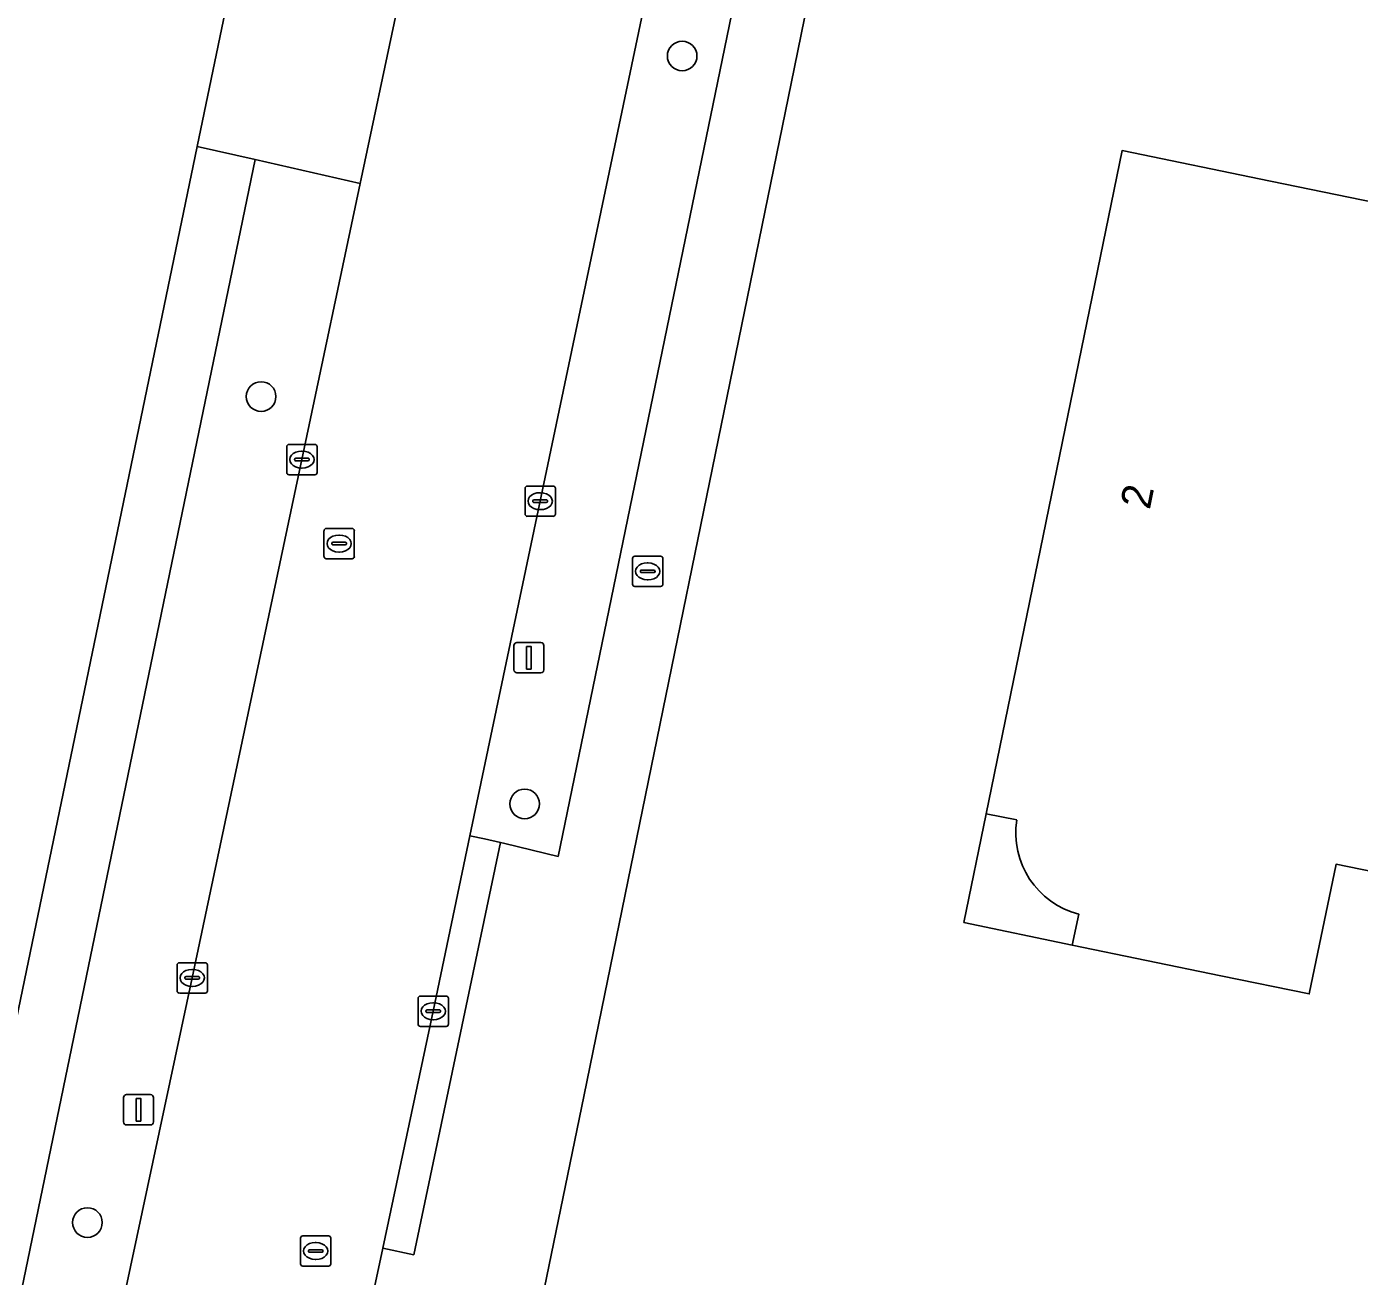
# Model space of a CAD drawing. Extents: x 157692 to 159674, y 381452 to 383291.
# Drawn here: x 158248.59 to 158292.58, y 382444.36 to 382485.59 of the extents above; entities that cross this region are included whole.
import ezdxf

# ---------------------------------------------------------------- set-up
doc = ezdxf.new("R2010")
doc.units = 0
for name, color, linetype in [('IMGEO_Berm_groen', 7, 'Continuous'), ('IMGEO_Boom', 7, 'Continuous'), ('IMGEO_Brandkraan', 7, 'Continuous'), ('IMGEO_Erf', 7, 'Continuous'), ('IMGEO_Kolk', 7, 'Continuous'), ('IMGEO_Lichtmast', 7, 'Continuous'), ('IMGEO_Pand', 7, 'Continuous'), ('IMGEO_Pand_nummerreeks', 7, 'Continuous'), ('IMGEO_Pand_overbouw', 7, 'Continuous'), ('IMGEO_Rijbaan_lokaal_gesloten', 7, 'Continuous'), ('IMGEO_Rijbaan_lokaal_open', 7, 'Continuous'), ('IMGEO_Rioolput', 7, 'Continuous'), ('IMGEO_Verkeersbordpaal', 7, 'Continuous'), ('IMGEO_Voetpad_open', 7, 'Continuous')]:
    doc.layers.add(name, color=color, linetype=linetype)

msp = doc.modelspace()

# ---------------------------------------------------------------- linework, layer by layer
at = {"layer": 'IMGEO_Berm_groen'}
for points in [[(158272.48, 382488.983), (158269.669, 382489.594), (158263.222, 382458.896), (158263.711, 382458.793), (158264.237, 382458.669), (158264.375, 382458.636), (158266.134, 382458.214)], [(158254.057, 382454.206), (158257.678, 382471.309), (158259.604, 382480.42), (158256.14, 382481.205), (158244.768, 382426.272), (158247.998, 382425.623), (158250.193, 382436.11)]]:
    msp.add_lwpolyline(points, close=True, dxfattribs=at)
at = {"layer": 'IMGEO_Boom'}
for centre in [(158270.231, 382484.625), (158256.334, 382473.386), (158265.032, 382459.946), (158250.599, 382446.133)]:
    msp.add_circle(centre, 0.489, dxfattribs=at)
at = {"layer": 'IMGEO_Brandkraan'}
for p, q in [((158268.593, 382467.195), (158268.593, 382468.047)), ((158268.668, 382468.121), (158269.52, 382468.121)), ((158269.081, 382467.901), (158269.106, 382467.901)), ((158269.594, 382468.047), (158269.594, 382467.195)), ((158268.852, 382467.615), (158268.852, 382467.627)), ((158269.29, 382467.578), (158268.892, 382467.578)), ((158268.895, 382467.664), (158269.293, 382467.664)), ((158269.336, 382467.627), (158269.336, 382467.615)), ((158269.52, 382467.121), (158268.668, 382467.121)), ((158269.104, 382467.341), (158269.079, 382467.341))]:
    msp.add_line(p, q, dxfattribs=at)
for points in [[(158268.593, 382467.195), (158268.593, 382468.047)], [(158268.668, 382468.121), (158269.52, 382468.121)], [(158269.594, 382468.047), (158269.594, 382467.195)], [(158269.52, 382467.121), (158268.668, 382467.121)]]:
    msp.add_lwpolyline(points, dxfattribs=at)
for centre, radius, start, end in [((158268.67, 382468.045), 0.0765, 91.552, 178.448), ((158268.67, 382468.045), 0.0765, 91.552, 178.448), ((158269.518, 382468.045), 0.0765, 1.552, 88.448), ((158269.518, 382468.045), 0.0765, 1.552, 88.448), ((158268.892, 382467.624), 0.0403, 85.8775, 175.7526), ((158268.889, 382467.614), 0.0366, 178.938, 274.7102), ((158269.293, 382467.621), 0.043, 264.8664, 352.4533), ((158269.297, 382467.626), 0.0386, 1.7309, 96.639), ((158268.67, 382467.197), 0.0765, 181.552, 268.448), ((158268.67, 382467.197), 0.0765, 181.552, 268.448), ((158269.518, 382467.197), 0.0765, 271.552, 358.448), ((158269.518, 382467.197), 0.0765, 271.552, 358.448)]:
    msp.add_arc(centre, radius, start, end, dxfattribs=at)
for centre, major_axis, ratio, start_param, end_param in [((158269.08, 382467.621), (-0.387, 0.002), 0.722429, 4.712389, 7.853982), ((158269.105, 382467.621), (-0.39, 0.002), 0.717154, 1.570796, 4.712389)]:
    msp.add_ellipse(centre, major_axis=major_axis, ratio=ratio, start_param=start_param, end_param=end_param, dxfattribs=at)
at = {"layer": 'IMGEO_Erf'}
for points in [[(158254.219, 382481.64), (158255.373, 382487.208), (158255.912, 382489.808), (158258.024, 382500), (158258.9, 382504.228), (158263.789, 382527.821)], [(158282.251, 382524.529), (158280.6, 382516.583), (158277.155, 382500), (158276.977, 382499.143), (158273.828, 382483.723), (158266.997, 382450.348), (158258.469, 382408.937), (158257.074, 382402.077), (158248.209, 382358.844), (158244.45, 382340.754), (158240.4, 382321.2)], [(158240.505, 382415.465), (158254.219, 382481.64)], [(158281.275, 382459.416), (158280.262, 382459.62), (158284.749, 382481.503), (158289.648, 382480.499), (158352.204, 382467.675), (158346.339, 382439.284), (158331.871, 382442.247), (158333.33, 382449.446), (158291.814, 382457.958)], [(158291.814, 382457.958), (158290.928, 382453.676), (158288.006, 382454.279), (158283.109, 382455.289), (158283.319, 382456.309)]]:
    msp.add_lwpolyline(points, dxfattribs=at)
msp.add_arc((158284.016, 382458.993), 2.773, 171.2298, 255.4496, dxfattribs=at)
at = {"layer": 'IMGEO_Kolk'}
for p, q in [((158257.18, 382470.883), (158257.18, 382471.735)), ((158257.255, 382471.809), (158258.107, 382471.809)), ((158257.668, 382471.589), (158257.693, 382471.589)), ((158258.181, 382471.735), (158258.181, 382470.883)), ((158257.439, 382471.303), (158257.439, 382471.315)), ((158257.877, 382471.266), (158257.479, 382471.266)), ((158257.482, 382471.352), (158257.88, 382471.352)), ((158257.691, 382471.029), (158257.666, 382471.029)), ((158257.923, 382471.315), (158257.923, 382471.303)), ((158258.107, 382470.809), (158257.255, 382470.809)), ((158265.044, 382469.51), (158265.044, 382470.362)), ((158265.119, 382470.436), (158265.971, 382470.436)), ((158265.532, 382470.216), (158265.557, 382470.216)), ((158266.045, 382470.362), (158266.045, 382469.51)), ((158265.303, 382469.93), (158265.303, 382469.942)), ((158265.741, 382469.893), (158265.343, 382469.893)), ((158265.346, 382469.979), (158265.744, 382469.979)), ((158265.555, 382469.656), (158265.53, 382469.656)), ((158265.787, 382469.942), (158265.787, 382469.93)), ((158265.971, 382469.436), (158265.119, 382469.436)), ((158253.634, 382454.706), (158254.486, 382454.706)), ((158253.559, 382453.78), (158253.559, 382454.632)), ((158253.861, 382454.249), (158254.259, 382454.249)), ((158254.047, 382454.486), (158254.072, 382454.486)), ((158254.56, 382454.632), (158254.56, 382453.78)), ((158253.818, 382454.2), (158253.818, 382454.212)), ((158254.256, 382454.163), (158253.858, 382454.163)), ((158254.07, 382453.926), (158254.045, 382453.926)), ((158254.302, 382454.212), (158254.302, 382454.2)), ((158254.486, 382453.706), (158253.634, 382453.706)), ((158261.515, 382452.681), (158261.515, 382453.533)), ((158261.59, 382453.607), (158262.442, 382453.607)), ((158262.003, 382453.387), (158262.028, 382453.387)), ((158262.516, 382453.533), (158262.516, 382452.681)), ((158261.774, 382453.101), (158261.774, 382453.113)), ((158262.212, 382453.064), (158261.814, 382453.064)), ((158261.817, 382453.15), (158262.215, 382453.15)), ((158262.258, 382453.113), (158262.258, 382453.101)), ((158262.442, 382452.607), (158261.59, 382452.607)), ((158262.026, 382452.827), (158262.001, 382452.827))]:
    msp.add_line(p, q, dxfattribs=at)
for points in [[(158257.18, 382470.883), (158257.18, 382471.735)], [(158257.255, 382471.809), (158258.107, 382471.809)], [(158258.181, 382471.735), (158258.181, 382470.883)], [(158258.107, 382470.809), (158257.255, 382470.809)], [(158265.044, 382469.51), (158265.044, 382470.362)], [(158265.119, 382470.436), (158265.971, 382470.436)], [(158266.045, 382470.362), (158266.045, 382469.51)], [(158265.971, 382469.436), (158265.119, 382469.436)], [(158253.634, 382454.706), (158254.486, 382454.706)], [(158253.559, 382453.78), (158253.559, 382454.632)], [(158254.56, 382454.632), (158254.56, 382453.78)], [(158254.486, 382453.706), (158253.634, 382453.706)], [(158261.515, 382452.681), (158261.515, 382453.533)], [(158261.59, 382453.607), (158262.442, 382453.607)], [(158262.516, 382453.533), (158262.516, 382452.681)], [(158262.442, 382452.607), (158261.59, 382452.607)]]:
    msp.add_lwpolyline(points, dxfattribs=at)
for centre, radius, start, end in [((158257.257, 382471.733), 0.0765, 91.552, 178.448), ((158257.257, 382471.733), 0.0765, 91.552, 178.448), ((158258.105, 382471.733), 0.0765, 1.552, 88.448), ((158258.105, 382471.733), 0.0765, 1.552, 88.448), ((158257.479, 382471.312), 0.0403, 85.8775, 175.7526), ((158257.476, 382471.302), 0.0366, 178.938, 274.7102), ((158257.88, 382471.309), 0.043, 264.8664, 352.4533), ((158257.884, 382471.314), 0.0386, 1.7309, 96.639), ((158257.257, 382470.885), 0.0765, 181.552, 268.448), ((158257.257, 382470.885), 0.0765, 181.552, 268.448), ((158258.105, 382470.885), 0.0765, 271.552, 358.448), ((158258.105, 382470.885), 0.0765, 271.552, 358.448), ((158265.121, 382470.36), 0.0765, 91.552, 178.448), ((158265.121, 382470.36), 0.0765, 91.552, 178.448), ((158265.969, 382470.36), 0.0765, 1.552, 88.448), ((158265.969, 382470.36), 0.0765, 1.552, 88.448), ((158265.343, 382469.939), 0.0403, 85.8775, 175.7526), ((158265.34, 382469.929), 0.0366, 178.938, 274.7102), ((158265.744, 382469.936), 0.043, 264.8664, 352.4533), ((158265.748, 382469.941), 0.0386, 1.7309, 96.639), ((158265.121, 382469.512), 0.0765, 181.552, 268.448), ((158265.121, 382469.512), 0.0765, 181.552, 268.448), ((158265.969, 382469.512), 0.0765, 271.552, 358.448), ((158265.969, 382469.512), 0.0765, 271.552, 358.448), ((158253.636, 382454.63), 0.0765, 91.552, 178.448), ((158253.636, 382454.63), 0.0765, 91.552, 178.448), ((158254.484, 382454.63), 0.0765, 1.552, 88.448), ((158254.484, 382454.63), 0.0765, 1.552, 88.448), ((158253.858, 382454.209), 0.0403, 85.8775, 175.7526), ((158254.263, 382454.211), 0.0386, 1.7309, 96.639), ((158253.855, 382454.199), 0.0366, 178.938, 274.7102), ((158254.259, 382454.206), 0.043, 264.8664, 352.4533), ((158253.636, 382453.782), 0.0765, 181.552, 268.448), ((158253.636, 382453.782), 0.0765, 181.552, 268.448), ((158254.484, 382453.782), 0.0765, 271.552, 358.448), ((158254.484, 382453.782), 0.0765, 271.552, 358.448), ((158261.592, 382453.531), 0.0765, 91.552, 178.448), ((158261.592, 382453.531), 0.0765, 91.552, 178.448), ((158262.44, 382453.531), 0.0765, 1.552, 88.448), ((158262.44, 382453.531), 0.0765, 1.552, 88.448), ((158261.814, 382453.11), 0.0403, 85.8775, 175.7526), ((158261.811, 382453.1), 0.0366, 178.938, 274.7102), ((158262.215, 382453.107), 0.043, 264.8664, 352.4533), ((158262.219, 382453.112), 0.0386, 1.7309, 96.639), ((158261.592, 382452.683), 0.0765, 181.552, 268.448), ((158261.592, 382452.683), 0.0765, 181.552, 268.448), ((158262.44, 382452.683), 0.0765, 271.552, 358.448), ((158262.44, 382452.683), 0.0765, 271.552, 358.448)]:
    msp.add_arc(centre, radius, start, end, dxfattribs=at)
for centre, major_axis, ratio, start_param, end_param in [((158257.667, 382471.309), (-0.387, 0.002), 0.722429, 4.712389, 7.853982), ((158257.692, 382471.309), (-0.39, 0.002), 0.717154, 1.570796, 4.712389), ((158265.531, 382469.936), (-0.387, 0.002), 0.722429, 4.712389, 7.853982), ((158265.556, 382469.936), (-0.39, 0.002), 0.717154, 1.570796, 4.712389), ((158254.046, 382454.206), (-0.387, 0.002), 0.722429, 4.712389, 7.853982), ((158254.071, 382454.206), (-0.39, 0.002), 0.717154, 1.570796, 4.712389), ((158262.002, 382453.107), (-0.387, 0.002), 0.722429, 4.712389, 7.853982), ((158262.027, 382453.107), (-0.39, 0.002), 0.717154, 1.570796, 4.712389)]:
    msp.add_ellipse(centre, major_axis=major_axis, ratio=ratio, start_param=start_param, end_param=end_param, dxfattribs=at)
at = {"layer": 'IMGEO_Lichtmast'}
for p, q in [((158264.777, 382465.271), (158265.567, 382465.271)), ((158265.567, 382465.271), (158264.777, 382465.271)), ((158264.677, 382464.371), (158264.677, 382465.171)), ((158264.677, 382465.171), (158264.677, 382464.371)), ((158265.667, 382465.171), (158265.667, 382464.371)), ((158265.667, 382464.371), (158265.667, 382465.171)), ((158265.567, 382464.271), (158264.777, 382464.271)), ((158264.777, 382464.271), (158265.567, 382464.271))]:
    msp.add_line(p, q, dxfattribs=at)
msp.add_lwpolyline([(158265.097, 382465.146), (158265.247, 382465.146), (158265.247, 382464.396), (158265.097, 382464.396), (158265.097, 382465.146)], dxfattribs=at)
for centre, start, end in [((158264.777, 382465.171), 90, 180), ((158264.777, 382465.171), 90, 180), ((158265.567, 382465.171), 0, 90), ((158265.567, 382465.171), 360, 90), ((158264.777, 382464.371), 180, 270), ((158264.777, 382464.371), 180, 270), ((158265.567, 382464.371), 270, 0), ((158265.567, 382464.371), 270, 0)]:
    msp.add_arc(centre, 0.1, start, end, dxfattribs=at)
at = {"layer": 'IMGEO_Pand'}
msp.add_lwpolyline([(158283.319, 382456.309), (158283.109, 382455.289), (158288.006, 382454.279), (158290.928, 382453.676), (158291.814, 382457.958), (158333.33, 382449.446), (158331.871, 382442.247), (158346.339, 382439.284), (158352.204, 382467.675), (158289.648, 382480.499), (158284.749, 382481.503), (158280.262, 382459.62), (158281.275, 382459.416)], dxfattribs=at)
msp.add_arc((158284.016, 382458.993), 2.773, 171.2298, 255.4496, dxfattribs=at)
at = {"layer": 'IMGEO_Pand_overbouw'}
for points in [[(158280.262, 382459.62), (158279.531, 382456.038), (158283.109, 382455.289), (158283.319, 382456.309)], [(158281.275, 382459.416), (158280.262, 382459.62)]]:
    msp.add_lwpolyline(points, dxfattribs=at)
msp.add_arc((158284.016, 382458.993), 2.773, 171.2298, 255.4496, dxfattribs=at)
at = {"layer": 'IMGEO_Rijbaan_lokaal_gesloten'}
msp.add_lwpolyline([(158260.798, 382486.072), (158259.604, 382480.42), (158257.678, 382471.309), (158254.057, 382454.206), (158250.193, 382436.11), (158247.998, 382425.623), (158246.031, 382416.136), (158245.989, 382415.921), (158245.912, 382415.452), (158239.645, 382385.742), (158239.35, 382384.731), (158239.116, 382383.556), (158246.967, 382382.229), (158251.153, 382401.891), (158252.917, 382410.176), (158253.893, 382414.76), (158258.064, 382434.453), (158258.133, 382434.766), (158259.71, 382442.31), (158260.354, 382445.285), (158262.011, 382453.107), (158263.222, 382458.896), (158269.669, 382489.594)], dxfattribs=at)
at = {"layer": 'IMGEO_Rijbaan_lokaal_open'}
msp.add_lwpolyline([(158254.219, 382481.64), (158256.14, 382481.205), (158259.604, 382480.42), (158260.798, 382486.072), (158257.299, 382486.805), (158255.373, 382487.208)], close=True, dxfattribs=at)
at = {"layer": 'IMGEO_Rioolput'}
for p, q in [((158258.409, 382468.11), (158258.409, 382468.962)), ((158258.484, 382469.036), (158259.336, 382469.036)), ((158258.897, 382468.816), (158258.922, 382468.816)), ((158259.41, 382468.962), (158259.41, 382468.11)), ((158258.668, 382468.53), (158258.668, 382468.542)), ((158259.106, 382468.493), (158258.708, 382468.493)), ((158258.711, 382468.579), (158259.109, 382468.579)), ((158259.152, 382468.542), (158259.152, 382468.53)), ((158259.336, 382468.036), (158258.484, 382468.036)), ((158258.92, 382468.256), (158258.895, 382468.256)), ((158257.633, 382444.768), (158257.633, 382445.62)), ((158257.708, 382445.694), (158258.56, 382445.694)), ((158258.121, 382445.474), (158258.146, 382445.474)), ((158258.634, 382445.62), (158258.634, 382444.768)), ((158257.892, 382445.188), (158257.892, 382445.2)), ((158258.33, 382445.151), (158257.932, 382445.151)), ((158257.935, 382445.237), (158258.333, 382445.237)), ((158258.376, 382445.2), (158258.376, 382445.188)), ((158258.56, 382444.694), (158257.708, 382444.694)), ((158258.144, 382444.914), (158258.119, 382444.914))]:
    msp.add_line(p, q, dxfattribs=at)
for points in [[(158258.409, 382468.11), (158258.409, 382468.962)], [(158258.484, 382469.036), (158259.336, 382469.036)], [(158259.41, 382468.962), (158259.41, 382468.11)], [(158259.336, 382468.036), (158258.484, 382468.036)], [(158257.633, 382444.768), (158257.633, 382445.62)], [(158257.708, 382445.694), (158258.56, 382445.694)], [(158258.634, 382445.62), (158258.634, 382444.768)], [(158258.56, 382444.694), (158257.708, 382444.694)]]:
    msp.add_lwpolyline(points, dxfattribs=at)
for centre, radius, start, end in [((158258.486, 382468.96), 0.0765, 91.552, 178.448), ((158258.486, 382468.96), 0.0765, 91.552, 178.448), ((158259.334, 382468.96), 0.0765, 1.552, 88.448), ((158259.334, 382468.96), 0.0765, 1.552, 88.448), ((158258.708, 382468.539), 0.0403, 85.8775, 175.7526), ((158258.705, 382468.529), 0.0366, 178.938, 274.7102), ((158259.109, 382468.536), 0.043, 264.8664, 352.4533), ((158259.113, 382468.541), 0.0386, 1.7309, 96.639), ((158258.486, 382468.112), 0.0765, 181.552, 268.448), ((158258.486, 382468.112), 0.0765, 181.552, 268.448), ((158259.334, 382468.112), 0.0765, 271.552, 358.448), ((158259.334, 382468.112), 0.0765, 271.552, 358.448), ((158257.71, 382445.618), 0.0765, 91.552, 178.448), ((158257.71, 382445.618), 0.0765, 91.552, 178.448), ((158258.558, 382445.618), 0.0765, 1.552, 88.448), ((158258.558, 382445.618), 0.0765, 1.552, 88.448), ((158257.932, 382445.197), 0.0403, 85.8775, 175.7526), ((158257.929, 382445.187), 0.0366, 178.938, 274.7102), ((158258.333, 382445.194), 0.043, 264.8664, 352.4533), ((158258.337, 382445.199), 0.0386, 1.7309, 96.639), ((158257.71, 382444.77), 0.0765, 181.552, 268.448), ((158257.71, 382444.77), 0.0765, 181.552, 268.448), ((158258.558, 382444.77), 0.0765, 271.552, 358.448), ((158258.558, 382444.77), 0.0765, 271.552, 358.448)]:
    msp.add_arc(centre, radius, start, end, dxfattribs=at)
for centre, major_axis, ratio, start_param, end_param in [((158258.896, 382468.536), (-0.387, 0.002), 0.722429, 4.712389, 7.853982), ((158258.921, 382468.536), (-0.39, 0.002), 0.717154, 1.570796, 4.712389), ((158258.12, 382445.194), (-0.387, 0.002), 0.722429, 4.712389, 7.853982), ((158258.145, 382445.194), (-0.39, 0.002), 0.717154, 1.570796, 4.712389)]:
    msp.add_ellipse(centre, major_axis=major_axis, ratio=ratio, start_param=start_param, end_param=end_param, dxfattribs=at)
at = {"layer": 'IMGEO_Verkeersbordpaal'}
for p, q in [((158251.892, 382450.354), (158252.682, 382450.354)), ((158252.682, 382450.354), (158251.892, 382450.354)), ((158251.792, 382449.454), (158251.792, 382450.254)), ((158251.792, 382450.254), (158251.792, 382449.454)), ((158252.782, 382450.254), (158252.782, 382449.454)), ((158252.782, 382449.454), (158252.782, 382450.254)), ((158252.682, 382449.354), (158251.892, 382449.354)), ((158251.892, 382449.354), (158252.682, 382449.354))]:
    msp.add_line(p, q, dxfattribs=at)
msp.add_lwpolyline([(158252.212, 382450.229), (158252.362, 382450.229), (158252.362, 382449.479), (158252.212, 382449.479), (158252.212, 382450.229)], dxfattribs=at)
for centre, start, end in [((158251.892, 382450.254), 90, 180), ((158251.892, 382450.254), 90, 180), ((158252.682, 382450.254), 0, 90), ((158252.682, 382450.254), 360, 90), ((158251.892, 382449.454), 180, 270), ((158251.892, 382449.454), 180, 270), ((158252.682, 382449.454), 270, 0), ((158252.682, 382449.454), 270, 0)]:
    msp.add_arc(centre, 0.1, start, end, dxfattribs=at)
at = {"layer": 'IMGEO_Voetpad_open'}
for points in [[(158266.997, 382450.348), (158273.828, 382483.723), (158276.977, 382499.143), (158277.155, 382500), (158280.6, 382516.583), (158282.251, 382524.529)], [(158272.48, 382488.983), (158266.134, 382458.214), (158264.375, 382458.636), (158264.237, 382458.669), (158261.372, 382445.071), (158260.354, 382445.285), (158259.71, 382442.31), (158260.728, 382442.097), (158259.082, 382434.239), (158261.095, 382433.813), (158256.109, 382409.52), (158254.069, 382409.939), (158252.364, 382401.675), (158254.48, 382401.298), (158247.29, 382366.225), (158244.967, 382366.703), (158243.35, 382358.944), (158245.645, 382358.465), (158242.085, 382341.256), (158244.45, 382340.754), (158248.209, 382358.844), (158257.074, 382402.077), (158258.469, 382408.937), (158266.997, 382450.348)], [(158247.998, 382425.623), (158244.768, 382426.272), (158256.14, 382481.205), (158254.219, 382481.64), (158240.505, 382415.465), (158239.696, 382411.246)]]:
    msp.add_lwpolyline(points, dxfattribs=at)
msp.add_lwpolyline([(158260.354, 382445.285), (158261.372, 382445.071), (158264.237, 382458.669), (158263.711, 382458.793), (158263.222, 382458.896), (158262.011, 382453.107)], close=True, dxfattribs=at)

# ---------------------------------------------------------------- texts
at = {"layer": 'IMGEO_Pand_nummerreeks'}
msp.add_text('2', height=1, rotation=78.4124, dxfattribs=at).set_placement((158285.663, 382469.631))

doc.saveas('drawing.dxf')
